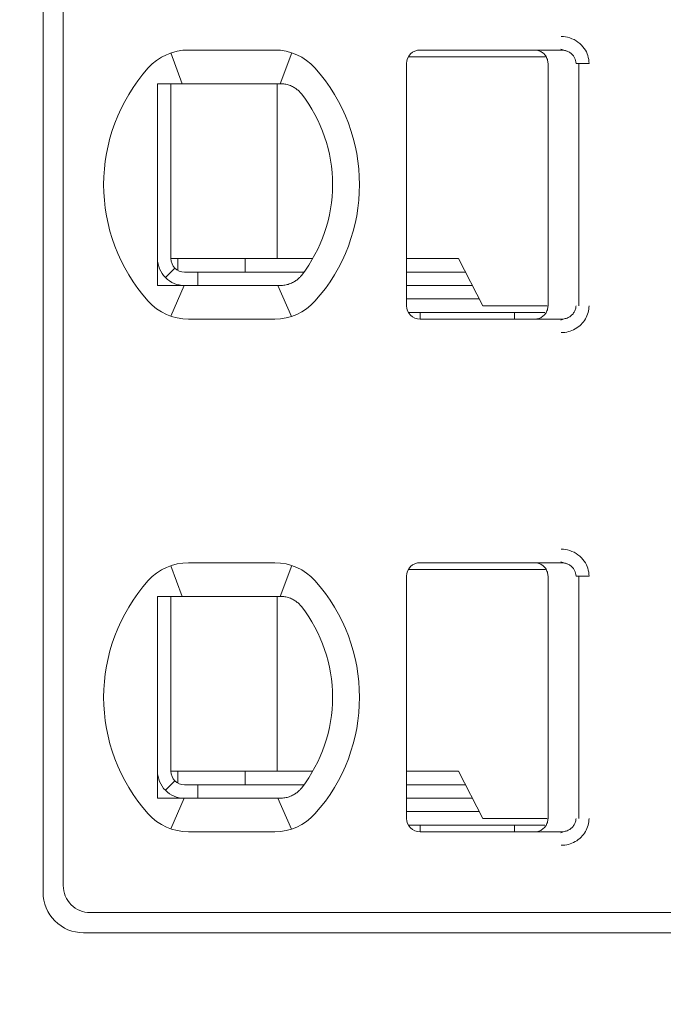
# Model space of a CAD drawing. Header units: millimetres. Extents: x -1114 to 1396, y -630 to 631.
# Tile 674 of 780: x 371.98 to 376.75, y 447.44 to 454.76. Entities that reach past the tile are written whole.
import ezdxf

# ---------------------------------------------------------------- set-up
doc = ezdxf.new("R2010")
doc.units = ezdxf.units.MM
doc.header["$MEASUREMENT"] = 0

msp = doc.modelspace()

# ---------------------------------------------------------------- linework, layer by layer
at = {"lineweight": 18}
for points, knots in [([(1038.9843, -629.7647), (1038.9843, -629.7647), (-1111.4882, -629.7647), (-1111.4882, -629.7647), (-1111.4882, -629.7647), (-1111.4882, -629.7647), (-1111.4882, 630.7883), (-1111.4882, 630.7883), (-1111.4882, 630.7883), (-1111.4882, 630.7883), (1038.9843, 630.7883), (1038.9843, 630.7883)], [0, 0, 0, 0, 0.333333, 0.333333, 0.333333, 0.333333, 0.666667, 0.666667, 0.666667, 0.666667, 1, 1, 1, 1]), ([(375.9963, 454.6334), (376.0183, 454.6335), (376.0395, 454.6303), (376.0606, 454.6235), (376.0606, 454.6235), (376.0817, 454.6167), (376.1027, 454.6065), (376.1213, 454.5928), (376.1213, 454.5928), (376.1398, 454.5792), (376.1559, 454.5623), (376.1681, 454.545), (376.1681, 454.545), (376.1803, 454.5278), (376.1886, 454.5103), (376.1944, 454.4918), (376.1944, 454.4918), (376.2001, 454.4732), (376.2032, 454.4537), (376.2034, 454.4334)], [0, 0, 0, 0, 0.2, 0.2, 0.2, 0.2, 0.4, 0.4, 0.4, 0.4, 0.6, 0.6, 0.6, 0.6, 0.8, 0.8, 0.8, 0.8, 1, 1, 1, 1]), ([(374.9489, 454.5334), (374.9224, 454.5334), (374.8969, 454.5228), (374.8782, 454.5041), (374.8782, 454.5041), (374.8594, 454.4853), (374.8489, 454.4599), (374.8489, 454.4334)], [0, 0, 0, 0, 0.5, 0.5, 0.5, 0.5, 1, 1, 1, 1]), ([(374.9489, 454.5334), (374.9224, 454.5334), (374.8969, 454.5228), (374.8782, 454.5041), (374.8782, 454.5041), (374.8594, 454.4853), (374.8489, 454.4599), (374.8489, 454.4334)], [0, 0, 0, 0, 0.5, 0.5, 0.5, 0.5, 1, 1, 1, 1]), ([(375.7989, 454.5334), (375.8094, 454.5334), (375.8199, 454.5317), (375.8299, 454.5285), (375.8299, 454.5285), (375.8398, 454.5252), (375.8493, 454.5204), (375.8578, 454.5142), (375.8578, 454.5142), (375.8662, 454.508), (375.8737, 454.5006), (375.8798, 454.4921), (375.8798, 454.4921), (375.886, 454.4836), (375.8908, 454.4741), (375.894, 454.4642), (375.894, 454.4642), (375.8972, 454.4542), (375.8989, 454.4438), (375.8989, 454.4334)], [0, 0, 0, 0, 0.2, 0.2, 0.2, 0.2, 0.4, 0.4, 0.4, 0.4, 0.6, 0.6, 0.6, 0.6, 0.8, 0.8, 0.8, 0.8, 1, 1, 1, 1]), ([(375.9963, 454.5334), (376.005, 454.5334), (376.0138, 454.5324), (376.0223, 454.5306), (376.0223, 454.5306), (376.0307, 454.5287), (376.0388, 454.526), (376.0465, 454.5225), (376.0465, 454.5225), (376.0541, 454.5189), (376.0613, 454.5146), (376.0678, 454.5096), (376.0678, 454.5096), (376.074, 454.5048), (376.0797, 454.4994), (376.0846, 454.4935), (376.0846, 454.4935), (376.0891, 454.4881), (376.093, 454.4822), (376.0963, 454.4759), (376.0963, 454.4759), (376.0995, 454.4697), (376.1021, 454.4631), (376.1038, 454.4563), (376.1038, 454.4563), (376.1058, 454.4488), (376.1068, 454.4411), (376.1068, 454.4334)], [0, 0, 0, 0, 0.142857, 0.142857, 0.142857, 0.142857, 0.285714, 0.285714, 0.285714, 0.285714, 0.428571, 0.428571, 0.428571, 0.428571, 0.571429, 0.571429, 0.571429, 0.571429, 0.714286, 0.714286, 0.714286, 0.714286, 0.857143, 0.857143, 0.857143, 0.857143, 1, 1, 1, 1]), ([(372.9989, 454.2834), (373.0056, 454.2834), (373.0124, 454.2834), (373.0192, 454.2834), (373.0192, 454.2834), (373.026, 454.2834), (373.0329, 454.2834), (373.0397, 454.2834), (373.0397, 454.2834), (373.0466, 454.2834), (373.0535, 454.2834), (373.0604, 454.2834)], [0, 0, 0, 0, 0.333333, 0.333333, 0.333333, 0.333333, 0.666667, 0.666667, 0.666667, 0.666667, 1, 1, 1, 1]), ([(372.9989, 454.2834), (372.9989, 454.2324), (372.9989, 454.18), (372.9989, 454.125), (372.9989, 454.125), (372.9989, 454.0976), (372.9989, 454.0695), (372.9989, 454.0405), (372.9989, 454.0405), (372.9989, 454.0261), (372.9989, 454.0114), (372.9989, 453.9965), (372.9989, 453.9965), (372.9989, 453.9815), (372.9989, 453.9664), (372.9989, 453.951), (372.9989, 453.951), (372.9989, 453.9202), (372.9989, 453.8887), (372.9989, 453.856), (372.9989, 453.856), (372.9989, 453.8233), (372.9989, 453.7894), (372.9989, 453.7541), (372.9989, 453.7541), (372.9989, 453.7364), (372.9989, 453.7185), (372.9989, 453.7004), (372.9989, 453.7004), (372.9989, 453.6823), (372.9989, 453.664), (372.9989, 453.6455), (372.9989, 453.6455), (372.9989, 453.627), (372.9989, 453.6082), (372.9989, 453.5893), (372.9989, 453.5893), (372.9989, 453.5703), (372.9989, 453.5511), (372.9989, 453.532), (372.9989, 453.532), (372.9989, 453.494), (372.9989, 453.4565), (372.9989, 453.4194), (372.9989, 453.4194), (372.9989, 453.4101), (372.9989, 453.4009), (372.9989, 453.3917), (372.9989, 453.3917), (372.9989, 453.3825), (372.9989, 453.3733), (372.9989, 453.3641), (372.9989, 453.3641), (372.9989, 453.3459), (372.9989, 453.3281), (372.9989, 453.3106), (372.9989, 453.3106), (372.9989, 453.2757), (372.9989, 453.242), (372.9989, 453.2094), (372.9989, 453.2094), (372.9989, 453.1931), (372.9989, 453.177), (372.9989, 453.1611), (372.9989, 453.1611), (372.9989, 453.1453), (372.9989, 453.1296), (372.9989, 453.1143), (372.9989, 453.1143), (372.9989, 453.0836), (372.9989, 453.054), (372.9989, 453.0253), (372.9989, 453.0253), (372.9989, 452.9965), (372.9989, 452.9685), (372.9989, 452.9412), (372.9989, 452.9412), (372.9989, 452.8865), (372.9989, 452.8342), (372.9989, 452.7834)], [0, 0, 0, 0, 0.05, 0.05, 0.05, 0.05, 0.1, 0.1, 0.1, 0.1, 0.15, 0.15, 0.15, 0.15, 0.2, 0.2, 0.2, 0.2, 0.25, 0.25, 0.25, 0.25, 0.3, 0.3, 0.3, 0.3, 0.35, 0.35, 0.35, 0.35, 0.4, 0.4, 0.4, 0.4, 0.45, 0.45, 0.45, 0.45, 0.5, 0.5, 0.5, 0.5, 0.55, 0.55, 0.55, 0.55, 0.6, 0.6, 0.6, 0.6, 0.65, 0.65, 0.65, 0.65, 0.7, 0.7, 0.7, 0.7, 0.75, 0.75, 0.75, 0.75, 0.8, 0.8, 0.8, 0.8, 0.85, 0.85, 0.85, 0.85, 0.9, 0.9, 0.9, 0.9, 0.95, 0.95, 0.95, 0.95, 1, 1, 1, 1]), ([(373.2281, 454.2834), (373.2229, 454.2834), (373.2177, 454.2834), (373.2124, 454.2834), (373.2124, 454.2834), (373.2072, 454.2834), (373.2019, 454.2834), (373.1965, 454.2834), (373.1965, 454.2834), (373.1911, 454.2834), (373.1856, 454.2834), (373.1799, 454.2834), (373.1799, 454.2834), (373.1742, 454.2834), (373.1684, 454.2834), (373.1625, 454.2834), (373.1625, 454.2834), (373.1565, 454.2834), (373.1504, 454.2834), (373.1441, 454.2834), (373.1441, 454.2834), (373.1378, 454.2834), (373.1314, 454.2834), (373.1248, 454.2834), (373.1248, 454.2834), (373.1182, 454.2834), (373.1115, 454.2834), (373.1045, 454.2834), (373.1045, 454.2834), (373.0976, 454.2834), (373.0904, 454.2834), (373.0831, 454.2834), (373.0831, 454.2834), (373.0757, 454.2834), (373.0681, 454.2834), (373.0604, 454.2834)], [0, 0, 0, 0, 0.111111, 0.111111, 0.111111, 0.111111, 0.222222, 0.222222, 0.222222, 0.222222, 0.333333, 0.333333, 0.333333, 0.333333, 0.444444, 0.444444, 0.444444, 0.444444, 0.555556, 0.555556, 0.555556, 0.555556, 0.666667, 0.666667, 0.666667, 0.666667, 0.777778, 0.777778, 0.777778, 0.777778, 0.888889, 0.888889, 0.888889, 0.888889, 1, 1, 1, 1]), ([(373.9113, 454.2834), (373.9066, 454.2834), (373.9019, 454.2834), (373.8972, 454.2834), (373.8972, 454.2834), (373.8926, 454.2834), (373.8879, 454.2834), (373.8833, 454.2834), (373.8833, 454.2834), (373.8787, 454.2834), (373.8742, 454.2834), (373.8697, 454.2834)], [0, 0, 0, 0, 0.333333, 0.333333, 0.333333, 0.333333, 0.666667, 0.666667, 0.666667, 0.666667, 1, 1, 1, 1]), ([(374.0089, 454.2579), (373.9986, 454.2637), (373.988, 454.2684), (373.9772, 454.2722), (373.9772, 454.2722), (373.9663, 454.276), (373.9554, 454.2788), (373.9443, 454.2806), (373.9443, 454.2806), (373.9333, 454.2825), (373.9222, 454.2834), (373.9113, 454.2834)], [0, 0, 0, 0, 0.333333, 0.333333, 0.333333, 0.333333, 0.666667, 0.666667, 0.666667, 0.666667, 1, 1, 1, 1]), ([(374.0696, 454.2056), (374.0643, 454.2124), (374.0585, 454.219), (374.0522, 454.2253), (374.0522, 454.2253), (374.0459, 454.2315), (374.0391, 454.2375), (374.0319, 454.2429), (374.0319, 454.2429), (374.0246, 454.2484), (374.017, 454.2534), (374.0089, 454.2579)], [0, 0, 0, 0, 0.333333, 0.333333, 0.333333, 0.333333, 0.666667, 0.666667, 0.666667, 0.666667, 1, 1, 1, 1]), ([(372.9989, 452.9834), (372.9989, 452.9303), (373.0199, 452.8795), (373.0575, 452.842), (373.0575, 452.842), (373.095, 452.8044), (373.1458, 452.7834), (373.1989, 452.7834)], [0, 0, 0, 0, 0.5, 0.5, 0.5, 0.5, 1, 1, 1, 1]), ([(373.0989, 452.9834), (373.0989, 452.9569), (373.1094, 452.9314), (373.1282, 452.9127), (373.1282, 452.9127), (373.1469, 452.8939), (373.1724, 452.8834), (373.1989, 452.8834)], [0, 0, 0, 0, 0.5, 0.5, 0.5, 0.5, 1, 1, 1, 1]), ([(374.0089, 452.8088), (374.0172, 452.8135), (374.0251, 452.8187), (374.0324, 452.8242), (374.0324, 452.8242), (374.0397, 452.8298), (374.0464, 452.8357), (374.0526, 452.8419), (374.0526, 452.8419), (374.0588, 452.8481), (374.0645, 452.8545), (374.0696, 452.8612)], [0, 0, 0, 0, 0.333333, 0.333333, 0.333333, 0.333333, 0.666667, 0.666667, 0.666667, 0.666667, 1, 1, 1, 1]), ([(374.0089, 452.8088), (373.9988, 452.8032), (373.9883, 452.7985), (373.9776, 452.7947), (373.9776, 452.7947), (373.9669, 452.7909), (373.9559, 452.7881), (373.9448, 452.7862), (373.9448, 452.7862), (373.9337, 452.7843), (373.9225, 452.7834), (373.9113, 452.7834)], [0, 0, 0, 0, 0.333333, 0.333333, 0.333333, 0.333333, 0.666667, 0.666667, 0.666667, 0.666667, 1, 1, 1, 1]), ([(372.9989, 452.7834), (373.0058, 452.7834), (373.0126, 452.7834), (373.0195, 452.7834), (373.0195, 452.7834), (373.0263, 452.7834), (373.0331, 452.7834), (373.04, 452.7834), (373.04, 452.7834), (373.0468, 452.7834), (373.0536, 452.7834), (373.0604, 452.7834)], [0, 0, 0, 0, 0.333333, 0.333333, 0.333333, 0.333333, 0.666667, 0.666667, 0.666667, 0.666667, 1, 1, 1, 1]), ([(373.0604, 452.7834), (373.0681, 452.7834), (373.0757, 452.7834), (373.0831, 452.7834), (373.0831, 452.7834), (373.0904, 452.7834), (373.0976, 452.7834), (373.1045, 452.7834), (373.1045, 452.7834), (373.1115, 452.7834), (373.1182, 452.7834), (373.1248, 452.7834), (373.1248, 452.7834), (373.1314, 452.7834), (373.1378, 452.7834), (373.1441, 452.7834), (373.1441, 452.7834), (373.1504, 452.7834), (373.1565, 452.7834), (373.1625, 452.7834), (373.1625, 452.7834), (373.1684, 452.7834), (373.1742, 452.7834), (373.1799, 452.7834), (373.1799, 452.7834), (373.1855, 452.7834), (373.1911, 452.7834), (373.1965, 452.7834), (373.1965, 452.7834), (373.2019, 452.7834), (373.2072, 452.7834), (373.2124, 452.7834), (373.2124, 452.7834), (373.2177, 452.7834), (373.2229, 452.7834), (373.2281, 452.7834)], [0, 0, 0, 0, 0.111111, 0.111111, 0.111111, 0.111111, 0.222222, 0.222222, 0.222222, 0.222222, 0.333333, 0.333333, 0.333333, 0.333333, 0.444444, 0.444444, 0.444444, 0.444444, 0.555556, 0.555556, 0.555556, 0.555556, 0.666667, 0.666667, 0.666667, 0.666667, 0.777778, 0.777778, 0.777778, 0.777778, 0.888889, 0.888889, 0.888889, 0.888889, 1, 1, 1, 1]), ([(373.8697, 452.7834), (373.8742, 452.7834), (373.8787, 452.7834), (373.8833, 452.7834), (373.8833, 452.7834), (373.8879, 452.7834), (373.8926, 452.7834), (373.8973, 452.7834), (373.8973, 452.7834), (373.9019, 452.7834), (373.9066, 452.7834), (373.9113, 452.7834)], [0, 0, 0, 0, 0.333333, 0.333333, 0.333333, 0.333333, 0.666667, 0.666667, 0.666667, 0.666667, 1, 1, 1, 1]), ([(374.8489, 452.6334), (374.8489, 452.6069), (374.8594, 452.5814), (374.8782, 452.5627), (374.8782, 452.5627), (374.8969, 452.5439), (374.9224, 452.5334), (374.9489, 452.5334)], [0, 0, 0, 0, 0.5, 0.5, 0.5, 0.5, 1, 1, 1, 1]), ([(374.8489, 452.6334), (374.8489, 452.6069), (374.8594, 452.5814), (374.8782, 452.5627), (374.8782, 452.5627), (374.8969, 452.5439), (374.9224, 452.5334), (374.9489, 452.5334)], [0, 0, 0, 0, 0.5, 0.5, 0.5, 0.5, 1, 1, 1, 1]), ([(375.8989, 452.6334), (375.8989, 452.6229), (375.8972, 452.6125), (375.894, 452.6026), (375.894, 452.6026), (375.8908, 452.5926), (375.886, 452.5832), (375.8798, 452.5747), (375.8798, 452.5747), (375.8737, 452.5662), (375.8663, 452.5588), (375.8578, 452.5526), (375.8578, 452.5526), (375.8494, 452.5465), (375.84, 452.5416), (375.83, 452.5383), (375.83, 452.5383), (375.82, 452.5351), (375.8095, 452.5334), (375.7989, 452.5334)], [0, 0, 0, 0, 0.2, 0.2, 0.2, 0.2, 0.4, 0.4, 0.4, 0.4, 0.6, 0.6, 0.6, 0.6, 0.8, 0.8, 0.8, 0.8, 1, 1, 1, 1]), ([(376.1068, 452.6334), (376.1068, 452.6249), (376.1056, 452.6164), (376.1032, 452.6082), (376.1032, 452.6082), (376.1009, 452.6), (376.0974, 452.5922), (376.0929, 452.5849), (376.0929, 452.5849), (376.0883, 452.5774), (376.0827, 452.5705), (376.0763, 452.5644), (376.0763, 452.5644), (376.0697, 452.5581), (376.0622, 452.5527), (376.0541, 452.5482), (376.0541, 452.5482), (376.0456, 452.5434), (376.0364, 452.5397), (376.0268, 452.5373), (376.0268, 452.5373), (376.0169, 452.5347), (376.0066, 452.5334), (375.9963, 452.5334)], [0, 0, 0, 0, 0.166667, 0.166667, 0.166667, 0.166667, 0.333333, 0.333333, 0.333333, 0.333333, 0.5, 0.5, 0.5, 0.5, 0.666667, 0.666667, 0.666667, 0.666667, 0.833333, 0.833333, 0.833333, 0.833333, 1, 1, 1, 1]), ([(376.2034, 452.6334), (376.2034, 452.616), (376.2011, 452.5992), (376.1966, 452.5827), (376.1966, 452.5827), (376.1921, 452.5661), (376.1852, 452.5498), (376.1764, 452.5347), (376.1764, 452.5347), (376.1676, 452.5196), (376.1568, 452.5057), (376.144, 452.4932), (376.144, 452.4932), (376.1311, 452.4806), (376.1162, 452.4695), (376.1005, 452.4606), (376.1005, 452.4606), (376.0848, 452.4517), (376.0683, 452.445), (376.051, 452.4405), (376.051, 452.4405), (376.0336, 452.4359), (376.0154, 452.4336), (375.9963, 452.4334)], [0, 0, 0, 0, 0.166667, 0.166667, 0.166667, 0.166667, 0.333333, 0.333333, 0.333333, 0.333333, 0.5, 0.5, 0.5, 0.5, 0.666667, 0.666667, 0.666667, 0.666667, 0.833333, 0.833333, 0.833333, 0.833333, 1, 1, 1, 1]), ([(375.9963, 450.8234), (376.0183, 450.8235), (376.0395, 450.8203), (376.0606, 450.8135), (376.0606, 450.8135), (376.0817, 450.8067), (376.1027, 450.7965), (376.1213, 450.7828), (376.1213, 450.7828), (376.1398, 450.7692), (376.1559, 450.7523), (376.1681, 450.735), (376.1681, 450.735), (376.1803, 450.7178), (376.1886, 450.7003), (376.1944, 450.6818), (376.1944, 450.6818), (376.2001, 450.6632), (376.2032, 450.6437), (376.2034, 450.6234)], [0, 0, 0, 0, 0.2, 0.2, 0.2, 0.2, 0.4, 0.4, 0.4, 0.4, 0.6, 0.6, 0.6, 0.6, 0.8, 0.8, 0.8, 0.8, 1, 1, 1, 1]), ([(374.9489, 450.7234), (374.9224, 450.7234), (374.8969, 450.7128), (374.8782, 450.6941), (374.8782, 450.6941), (374.8594, 450.6753), (374.8489, 450.6499), (374.8489, 450.6234)], [0, 0, 0, 0, 0.5, 0.5, 0.5, 0.5, 1, 1, 1, 1]), ([(374.9489, 450.7234), (374.9224, 450.7234), (374.8969, 450.7128), (374.8782, 450.6941), (374.8782, 450.6941), (374.8594, 450.6753), (374.8489, 450.6499), (374.8489, 450.6234)], [0, 0, 0, 0, 0.5, 0.5, 0.5, 0.5, 1, 1, 1, 1]), ([(375.7989, 450.7234), (375.8094, 450.7234), (375.8199, 450.7217), (375.8299, 450.7185), (375.8299, 450.7185), (375.8398, 450.7152), (375.8493, 450.7104), (375.8578, 450.7042), (375.8578, 450.7042), (375.8662, 450.698), (375.8737, 450.6906), (375.8798, 450.6821), (375.8798, 450.6821), (375.886, 450.6736), (375.8908, 450.6641), (375.894, 450.6542), (375.894, 450.6542), (375.8972, 450.6442), (375.8989, 450.6338), (375.8989, 450.6234)], [0, 0, 0, 0, 0.2, 0.2, 0.2, 0.2, 0.4, 0.4, 0.4, 0.4, 0.6, 0.6, 0.6, 0.6, 0.8, 0.8, 0.8, 0.8, 1, 1, 1, 1]), ([(375.9963, 450.7234), (376.005, 450.7234), (376.0138, 450.7224), (376.0223, 450.7206), (376.0223, 450.7206), (376.0307, 450.7187), (376.0388, 450.716), (376.0465, 450.7125), (376.0465, 450.7125), (376.0541, 450.7089), (376.0613, 450.7046), (376.0678, 450.6996), (376.0678, 450.6996), (376.074, 450.6948), (376.0797, 450.6894), (376.0846, 450.6835), (376.0846, 450.6835), (376.0891, 450.6781), (376.093, 450.6722), (376.0963, 450.6659), (376.0963, 450.6659), (376.0995, 450.6597), (376.1021, 450.6531), (376.1038, 450.6463), (376.1038, 450.6463), (376.1058, 450.6388), (376.1068, 450.6311), (376.1068, 450.6234)], [0, 0, 0, 0, 0.142857, 0.142857, 0.142857, 0.142857, 0.285714, 0.285714, 0.285714, 0.285714, 0.428571, 0.428571, 0.428571, 0.428571, 0.571429, 0.571429, 0.571429, 0.571429, 0.714286, 0.714286, 0.714286, 0.714286, 0.857143, 0.857143, 0.857143, 0.857143, 1, 1, 1, 1]), ([(372.9989, 450.4734), (373.0056, 450.4734), (373.0124, 450.4734), (373.0192, 450.4734), (373.0192, 450.4734), (373.026, 450.4734), (373.0329, 450.4734), (373.0397, 450.4734), (373.0397, 450.4734), (373.0466, 450.4734), (373.0535, 450.4734), (373.0604, 450.4734)], [0, 0, 0, 0, 0.333333, 0.333333, 0.333333, 0.333333, 0.666667, 0.666667, 0.666667, 0.666667, 1, 1, 1, 1]), ([(372.9989, 450.4734), (372.9989, 450.4224), (372.9989, 450.37), (372.9989, 450.315), (372.9989, 450.315), (372.9989, 450.2876), (372.9989, 450.2595), (372.9989, 450.2305), (372.9989, 450.2305), (372.9989, 450.2161), (372.9989, 450.2014), (372.9989, 450.1865), (372.9989, 450.1865), (372.9989, 450.1715), (372.9989, 450.1564), (372.9989, 450.141), (372.9989, 450.141), (372.9989, 450.1102), (372.9989, 450.0787), (372.9989, 450.046), (372.9989, 450.046), (372.9989, 450.0133), (372.9989, 449.9794), (372.9989, 449.9441), (372.9989, 449.9441), (372.9989, 449.9264), (372.9989, 449.9085), (372.9989, 449.8904), (372.9989, 449.8904), (372.9989, 449.8723), (372.9989, 449.854), (372.9989, 449.8355), (372.9989, 449.8355), (372.9989, 449.817), (372.9989, 449.7982), (372.9989, 449.7793), (372.9989, 449.7793), (372.9989, 449.7603), (372.9989, 449.7411), (372.9989, 449.722), (372.9989, 449.722), (372.9989, 449.684), (372.9989, 449.6465), (372.9989, 449.6094), (372.9989, 449.6094), (372.9989, 449.6001), (372.9989, 449.5909), (372.9989, 449.5817), (372.9989, 449.5817), (372.9989, 449.5725), (372.9989, 449.5633), (372.9989, 449.5541), (372.9989, 449.5541), (372.9989, 449.5359), (372.9989, 449.5181), (372.9989, 449.5006), (372.9989, 449.5006), (372.9989, 449.4657), (372.9989, 449.432), (372.9989, 449.3994), (372.9989, 449.3994), (372.9989, 449.3831), (372.9989, 449.367), (372.9989, 449.3511), (372.9989, 449.3511), (372.9989, 449.3353), (372.9989, 449.3196), (372.9989, 449.3043), (372.9989, 449.3043), (372.9989, 449.2736), (372.9989, 449.244), (372.9989, 449.2153), (372.9989, 449.2153), (372.9989, 449.1865), (372.9989, 449.1585), (372.9989, 449.1312), (372.9989, 449.1312), (372.9989, 449.0765), (372.9989, 449.0242), (372.9989, 448.9734)], [0, 0, 0, 0, 0.05, 0.05, 0.05, 0.05, 0.1, 0.1, 0.1, 0.1, 0.15, 0.15, 0.15, 0.15, 0.2, 0.2, 0.2, 0.2, 0.25, 0.25, 0.25, 0.25, 0.3, 0.3, 0.3, 0.3, 0.35, 0.35, 0.35, 0.35, 0.4, 0.4, 0.4, 0.4, 0.45, 0.45, 0.45, 0.45, 0.5, 0.5, 0.5, 0.5, 0.55, 0.55, 0.55, 0.55, 0.6, 0.6, 0.6, 0.6, 0.65, 0.65, 0.65, 0.65, 0.7, 0.7, 0.7, 0.7, 0.75, 0.75, 0.75, 0.75, 0.8, 0.8, 0.8, 0.8, 0.85, 0.85, 0.85, 0.85, 0.9, 0.9, 0.9, 0.9, 0.95, 0.95, 0.95, 0.95, 1, 1, 1, 1]), ([(373.2281, 450.4734), (373.2229, 450.4734), (373.2177, 450.4734), (373.2124, 450.4734), (373.2124, 450.4734), (373.2072, 450.4734), (373.2019, 450.4734), (373.1965, 450.4734), (373.1965, 450.4734), (373.1911, 450.4734), (373.1856, 450.4734), (373.1799, 450.4734), (373.1799, 450.4734), (373.1742, 450.4734), (373.1684, 450.4734), (373.1625, 450.4734), (373.1625, 450.4734), (373.1565, 450.4734), (373.1504, 450.4734), (373.1441, 450.4734), (373.1441, 450.4734), (373.1378, 450.4734), (373.1314, 450.4734), (373.1248, 450.4734), (373.1248, 450.4734), (373.1182, 450.4734), (373.1115, 450.4734), (373.1045, 450.4734), (373.1045, 450.4734), (373.0976, 450.4734), (373.0904, 450.4734), (373.0831, 450.4734), (373.0831, 450.4734), (373.0757, 450.4734), (373.0681, 450.4734), (373.0604, 450.4734)], [0, 0, 0, 0, 0.111111, 0.111111, 0.111111, 0.111111, 0.222222, 0.222222, 0.222222, 0.222222, 0.333333, 0.333333, 0.333333, 0.333333, 0.444444, 0.444444, 0.444444, 0.444444, 0.555556, 0.555556, 0.555556, 0.555556, 0.666667, 0.666667, 0.666667, 0.666667, 0.777778, 0.777778, 0.777778, 0.777778, 0.888889, 0.888889, 0.888889, 0.888889, 1, 1, 1, 1]), ([(373.9113, 450.4734), (373.9066, 450.4734), (373.9019, 450.4734), (373.8972, 450.4734), (373.8972, 450.4734), (373.8926, 450.4734), (373.8879, 450.4734), (373.8833, 450.4734), (373.8833, 450.4734), (373.8787, 450.4734), (373.8742, 450.4734), (373.8697, 450.4734)], [0, 0, 0, 0, 0.333333, 0.333333, 0.333333, 0.333333, 0.666667, 0.666667, 0.666667, 0.666667, 1, 1, 1, 1]), ([(374.0089, 450.4479), (373.9986, 450.4537), (373.988, 450.4584), (373.9772, 450.4622), (373.9772, 450.4622), (373.9663, 450.466), (373.9554, 450.4688), (373.9443, 450.4706), (373.9443, 450.4706), (373.9333, 450.4725), (373.9222, 450.4734), (373.9113, 450.4734)], [0, 0, 0, 0, 0.333333, 0.333333, 0.333333, 0.333333, 0.666667, 0.666667, 0.666667, 0.666667, 1, 1, 1, 1]), ([(374.0696, 450.3956), (374.0643, 450.4024), (374.0585, 450.409), (374.0522, 450.4153), (374.0522, 450.4153), (374.0459, 450.4215), (374.0391, 450.4275), (374.0319, 450.4329), (374.0319, 450.4329), (374.0246, 450.4384), (374.017, 450.4434), (374.0089, 450.4479)], [0, 0, 0, 0, 0.333333, 0.333333, 0.333333, 0.333333, 0.666667, 0.666667, 0.666667, 0.666667, 1, 1, 1, 1]), ([(372.9989, 449.1734), (372.9989, 449.1203), (373.0199, 449.0695), (373.0575, 449.032), (373.0575, 449.032), (373.095, 448.9944), (373.1458, 448.9734), (373.1989, 448.9734)], [0, 0, 0, 0, 0.5, 0.5, 0.5, 0.5, 1, 1, 1, 1]), ([(373.0989, 449.1734), (373.0989, 449.1469), (373.1094, 449.1214), (373.1282, 449.1027), (373.1282, 449.1027), (373.1469, 449.0839), (373.1724, 449.0734), (373.1989, 449.0734)], [0, 0, 0, 0, 0.5, 0.5, 0.5, 0.5, 1, 1, 1, 1]), ([(374.0089, 448.9988), (373.9988, 448.9932), (373.9883, 448.9885), (373.9776, 448.9847), (373.9776, 448.9847), (373.9669, 448.9809), (373.9559, 448.9781), (373.9448, 448.9762), (373.9448, 448.9762), (373.9337, 448.9743), (373.9225, 448.9734), (373.9113, 448.9734)], [0, 0, 0, 0, 0.333333, 0.333333, 0.333333, 0.333333, 0.666667, 0.666667, 0.666667, 0.666667, 1, 1, 1, 1]), ([(374.0089, 448.9988), (374.0172, 449.0035), (374.0251, 449.0087), (374.0324, 449.0142), (374.0324, 449.0142), (374.0397, 449.0198), (374.0464, 449.0257), (374.0526, 449.0319), (374.0526, 449.0319), (374.0588, 449.0381), (374.0645, 449.0445), (374.0696, 449.0512)], [0, 0, 0, 0, 0.333333, 0.333333, 0.333333, 0.333333, 0.666667, 0.666667, 0.666667, 0.666667, 1, 1, 1, 1]), ([(372.9989, 448.9734), (373.0058, 448.9734), (373.0126, 448.9734), (373.0195, 448.9734), (373.0195, 448.9734), (373.0263, 448.9734), (373.0331, 448.9734), (373.04, 448.9734), (373.04, 448.9734), (373.0468, 448.9734), (373.0536, 448.9734), (373.0604, 448.9734)], [0, 0, 0, 0, 0.333333, 0.333333, 0.333333, 0.333333, 0.666667, 0.666667, 0.666667, 0.666667, 1, 1, 1, 1]), ([(373.0604, 448.9734), (373.0681, 448.9734), (373.0757, 448.9734), (373.0831, 448.9734), (373.0831, 448.9734), (373.0904, 448.9734), (373.0976, 448.9734), (373.1045, 448.9734), (373.1045, 448.9734), (373.1115, 448.9734), (373.1182, 448.9734), (373.1248, 448.9734), (373.1248, 448.9734), (373.1314, 448.9734), (373.1378, 448.9734), (373.1441, 448.9734), (373.1441, 448.9734), (373.1504, 448.9734), (373.1565, 448.9734), (373.1625, 448.9734), (373.1625, 448.9734), (373.1684, 448.9734), (373.1742, 448.9734), (373.1799, 448.9734), (373.1799, 448.9734), (373.1855, 448.9734), (373.1911, 448.9734), (373.1965, 448.9734), (373.1965, 448.9734), (373.2019, 448.9734), (373.2072, 448.9734), (373.2124, 448.9734), (373.2124, 448.9734), (373.2177, 448.9734), (373.2229, 448.9734), (373.2281, 448.9734)], [0, 0, 0, 0, 0.111111, 0.111111, 0.111111, 0.111111, 0.222222, 0.222222, 0.222222, 0.222222, 0.333333, 0.333333, 0.333333, 0.333333, 0.444444, 0.444444, 0.444444, 0.444444, 0.555556, 0.555556, 0.555556, 0.555556, 0.666667, 0.666667, 0.666667, 0.666667, 0.777778, 0.777778, 0.777778, 0.777778, 0.888889, 0.888889, 0.888889, 0.888889, 1, 1, 1, 1]), ([(373.8697, 448.9734), (373.8742, 448.9734), (373.8787, 448.9734), (373.8833, 448.9734), (373.8833, 448.9734), (373.8879, 448.9734), (373.8926, 448.9734), (373.8973, 448.9734), (373.8973, 448.9734), (373.9019, 448.9734), (373.9066, 448.9734), (373.9113, 448.9734)], [0, 0, 0, 0, 0.333333, 0.333333, 0.333333, 0.333333, 0.666667, 0.666667, 0.666667, 0.666667, 1, 1, 1, 1]), ([(374.8489, 448.8234), (374.8489, 448.7969), (374.8594, 448.7714), (374.8782, 448.7527), (374.8782, 448.7527), (374.8969, 448.7339), (374.9224, 448.7234), (374.9489, 448.7234)], [0, 0, 0, 0, 0.5, 0.5, 0.5, 0.5, 1, 1, 1, 1]), ([(374.8489, 448.8234), (374.8489, 448.7969), (374.8594, 448.7714), (374.8782, 448.7527), (374.8782, 448.7527), (374.8969, 448.7339), (374.9224, 448.7234), (374.9489, 448.7234)], [0, 0, 0, 0, 0.5, 0.5, 0.5, 0.5, 1, 1, 1, 1]), ([(375.8989, 448.8234), (375.8989, 448.8129), (375.8972, 448.8025), (375.894, 448.7926), (375.894, 448.7926), (375.8908, 448.7826), (375.886, 448.7732), (375.8798, 448.7647), (375.8798, 448.7647), (375.8737, 448.7562), (375.8663, 448.7488), (375.8578, 448.7426), (375.8578, 448.7426), (375.8494, 448.7365), (375.84, 448.7316), (375.83, 448.7283), (375.83, 448.7283), (375.82, 448.7251), (375.8095, 448.7234), (375.7989, 448.7234)], [0, 0, 0, 0, 0.2, 0.2, 0.2, 0.2, 0.4, 0.4, 0.4, 0.4, 0.6, 0.6, 0.6, 0.6, 0.8, 0.8, 0.8, 0.8, 1, 1, 1, 1]), ([(376.1068, 448.8234), (376.1068, 448.8149), (376.1056, 448.8064), (376.1032, 448.7982), (376.1032, 448.7982), (376.1009, 448.79), (376.0974, 448.7822), (376.0929, 448.7749), (376.0929, 448.7749), (376.0883, 448.7674), (376.0827, 448.7605), (376.0763, 448.7544), (376.0763, 448.7544), (376.0697, 448.7481), (376.0622, 448.7427), (376.0541, 448.7382), (376.0541, 448.7382), (376.0456, 448.7334), (376.0364, 448.7297), (376.0268, 448.7273), (376.0268, 448.7273), (376.0169, 448.7247), (376.0066, 448.7234), (375.9963, 448.7234)], [0, 0, 0, 0, 0.166667, 0.166667, 0.166667, 0.166667, 0.333333, 0.333333, 0.333333, 0.333333, 0.5, 0.5, 0.5, 0.5, 0.666667, 0.666667, 0.666667, 0.666667, 0.833333, 0.833333, 0.833333, 0.833333, 1, 1, 1, 1]), ([(376.2034, 448.8234), (376.2034, 448.806), (376.2011, 448.7892), (376.1966, 448.7727), (376.1966, 448.7727), (376.1921, 448.7561), (376.1852, 448.7398), (376.1764, 448.7247), (376.1764, 448.7247), (376.1676, 448.7096), (376.1568, 448.6957), (376.144, 448.6832), (376.144, 448.6832), (376.1311, 448.6706), (376.1162, 448.6595), (376.1005, 448.6506), (376.1005, 448.6506), (376.0848, 448.6417), (376.0683, 448.635), (376.051, 448.6305), (376.051, 448.6305), (376.0336, 448.6259), (376.0154, 448.6236), (375.9963, 448.6234)], [0, 0, 0, 0, 0.166667, 0.166667, 0.166667, 0.166667, 0.333333, 0.333333, 0.333333, 0.333333, 0.5, 0.5, 0.5, 0.5, 0.666667, 0.666667, 0.666667, 0.666667, 0.833333, 0.833333, 0.833333, 0.833333, 1, 1, 1, 1]), ([(372.2989, 448.3234), (372.2989, 448.2703), (372.3199, 448.2195), (372.3575, 448.182), (372.3575, 448.182), (372.395, 448.1444), (372.4458, 448.1234), (372.4989, 448.1234)], [0, 0, 0, 0, 0.5, 0.5, 0.5, 0.5, 1, 1, 1, 1]), ([(372.1489, 448.2734), (372.1489, 448.1938), (372.1805, 448.1175), (372.2367, 448.0612), (372.2367, 448.0612), (372.293, 448.005), (372.3693, 447.9734), (372.4489, 447.9734)], [0, 0, 0, 0, 0.5, 0.5, 0.5, 0.5, 1, 1, 1, 1])]:
    msp.add_open_spline(points, degree=3, knots=knots, dxfattribs=at)
for points in [[(372.1489, 448.2734), (372.1489, 448.2734), (372.1489, 458.7934), (372.1489, 458.7934)], [(372.2989, 458.7434), (372.2989, 458.7434), (372.2989, 448.3234), (372.2989, 448.3234)], [(373.2281, 454.5334), (373.1142, 454.5334), (373.0058, 454.4849), (372.9299, 454.4)], [(373.2281, 454.5334), (373.1142, 454.5334), (373.0058, 454.4849), (372.9299, 454.4)], [(373.0973, 454.5114), (373.0973, 454.5114), (373.1818, 454.2834), (373.1818, 454.2834)], [(373.2281, 454.5334), (373.2281, 454.5334), (373.8697, 454.5334), (373.8697, 454.5334)], [(373.2281, 454.5334), (373.2281, 454.5334), (373.8697, 454.5334), (373.8697, 454.5334)], [(374.1678, 454.4), (374.092, 454.4849), (373.9835, 454.5334), (373.8697, 454.5334)], [(374.1678, 454.4), (374.092, 454.4849), (373.9835, 454.5334), (373.8697, 454.5334)], [(373.9961, 454.5129), (373.9961, 454.5129), (373.9106, 454.2834), (373.9106, 454.2834)], [(375.5298, 454.4834), (375.5298, 454.4834), (374.8623, 454.4834), (374.8623, 454.4834)], [(374.9489, 454.5334), (374.9489, 454.5334), (375.9963, 454.5334), (375.9963, 454.5334)], [(374.9489, 454.5334), (374.9489, 454.5334), (375.9963, 454.5334), (375.9963, 454.5334)], [(375.879, 454.4834), (375.879, 454.4834), (375.5298, 454.4834), (375.5298, 454.4834)], [(375.9952, 454.5403), (375.9952, 454.5403), (376.0389, 454.5256), (376.0389, 454.5256)], [(372.9299, 454.4), (372.4885, 453.9066), (372.4885, 453.1602), (372.9299, 452.6667)], [(372.9299, 454.4), (372.4885, 453.9066), (372.4885, 453.1602), (372.9299, 452.6667)], [(374.1678, 452.6667), (374.6092, 453.1602), (374.6092, 453.9066), (374.1678, 454.4)], [(374.1678, 452.6667), (374.6092, 453.1602), (374.6092, 453.9066), (374.1678, 454.4)], [(374.8489, 452.6334), (374.8489, 452.6334), (374.8489, 454.4334), (374.8489, 454.4334)], [(374.8489, 452.6334), (374.8489, 452.6334), (374.8489, 454.4334), (374.8489, 454.4334)], [(375.8989, 452.6334), (375.8989, 452.6334), (375.8989, 454.4334), (375.8989, 454.4334)], [(376.1068, 454.4334), (376.1068, 454.4334), (376.2034, 454.4334), (376.2034, 454.4334)], [(376.1266, 452.6334), (376.1266, 452.6334), (376.1266, 454.4334), (376.1266, 454.4334)], [(373.0989, 454.2834), (373.0989, 454.2834), (373.0989, 452.9834), (373.0989, 452.9834)], [(373.8697, 454.2834), (373.8697, 454.2834), (373.2281, 454.2834), (373.2281, 454.2834)], [(373.888, 454.2834), (373.888, 454.2834), (373.888, 452.9834), (373.888, 452.9834)], [(374.2989, 453.5334), (374.2989, 453.7766), (374.2182, 454.013), (374.0696, 454.2056)], [(374.0696, 452.8612), (374.2182, 453.0537), (374.2989, 453.2901), (374.2989, 453.5334)], [(373.0989, 452.9834), (373.0989, 452.9834), (373.8584, 452.9834), (373.8584, 452.9834)], [(373.1489, 452.8968), (373.1489, 452.8968), (373.1489, 452.9834), (373.1489, 452.9834)], [(373.6489, 452.8834), (373.6489, 452.8834), (373.6489, 452.9834), (373.6489, 452.9834)], [(373.8584, 452.9834), (373.8584, 452.9834), (373.9092, 452.9834), (373.9092, 452.9834)], [(374.1515, 452.9834), (374.1515, 452.9834), (373.9092, 452.9834), (373.9092, 452.9834)], [(375.2332, 452.9834), (375.2332, 452.9834), (374.8489, 452.9834), (374.8489, 452.9834)], [(375.4137, 452.6334), (375.4137, 452.6334), (375.2332, 452.9834), (375.2332, 452.9834)], [(373.1282, 452.9127), (373.1282, 452.9127), (373.0575, 452.842), (373.0575, 452.842)], [(373.2989, 452.8834), (373.2989, 452.8834), (373.1989, 452.8834), (373.1989, 452.8834)], [(373.2989, 452.8834), (373.2989, 452.8834), (374.0863, 452.8834), (374.0863, 452.8834)], [(373.2989, 452.8834), (373.2989, 452.8834), (373.2989, 452.7834), (373.2989, 452.7834)], [(374.8489, 452.8834), (374.8489, 452.8834), (375.2848, 452.8834), (375.2848, 452.8834)], [(373.0983, 452.555), (373.0983, 452.555), (373.1957, 452.7834), (373.1957, 452.7834)], [(373.2281, 452.7834), (373.2281, 452.7834), (373.8697, 452.7834), (373.8697, 452.7834)], [(373.9939, 452.5532), (373.9939, 452.5532), (373.8928, 452.7834), (373.8928, 452.7834)], [(375.3364, 452.7834), (375.3364, 452.7834), (374.8489, 452.7834), (374.8489, 452.7834)], [(372.9299, 452.6667), (373.0058, 452.5819), (373.1142, 452.5334), (373.2281, 452.5334)], [(372.9299, 452.6667), (373.0058, 452.5819), (373.1142, 452.5334), (373.2281, 452.5334)], [(373.8697, 452.5334), (373.9835, 452.5334), (374.092, 452.5819), (374.1678, 452.6667)], [(373.8697, 452.5334), (373.9835, 452.5334), (374.092, 452.5819), (374.1678, 452.6667)], [(375.3879, 452.6834), (375.3879, 452.6834), (374.8489, 452.6834), (374.8489, 452.6834)], [(375.8754, 452.5834), (375.8754, 452.5834), (374.8623, 452.5834), (374.8623, 452.5834)], [(374.9489, 452.5334), (374.9489, 452.5334), (374.9489, 452.5834), (374.9489, 452.5834)], [(375.4137, 452.6334), (375.4137, 452.6334), (375.5298, 452.6334), (375.5298, 452.6334)], [(375.5298, 452.6334), (375.5298, 452.6334), (375.8923, 452.6334), (375.8923, 452.6334)], [(375.6489, 452.5834), (375.6489, 452.5834), (375.6489, 452.5334), (375.6489, 452.5334)], [(373.2281, 452.5334), (373.2281, 452.5334), (373.8697, 452.5334), (373.8697, 452.5334)], [(373.8697, 452.5334), (373.8697, 452.5334), (373.2281, 452.5334), (373.2281, 452.5334)], [(374.9489, 452.5334), (374.9489, 452.5334), (375.9963, 452.5334), (375.9963, 452.5334)], [(374.9489, 452.5334), (374.9489, 452.5334), (375.9963, 452.5334), (375.9963, 452.5334)], [(376.0185, 452.5355), (376.0185, 452.5355), (375.9952, 452.5265), (375.9952, 452.5265)], [(375.9963, 452.5266), (375.9963, 452.5266), (375.9963, 452.5334), (375.9963, 452.5334)], [(373.2281, 450.7234), (373.1142, 450.7234), (373.0058, 450.6749), (372.9299, 450.59)], [(373.2281, 450.7234), (373.1142, 450.7234), (373.0058, 450.6749), (372.9299, 450.59)], [(373.0973, 450.7014), (373.0973, 450.7014), (373.1818, 450.4734), (373.1818, 450.4734)], [(373.2281, 450.7234), (373.2281, 450.7234), (373.8697, 450.7234), (373.8697, 450.7234)], [(373.2281, 450.7234), (373.2281, 450.7234), (373.8697, 450.7234), (373.8697, 450.7234)], [(374.1678, 450.59), (374.092, 450.6749), (373.9835, 450.7234), (373.8697, 450.7234)], [(374.1678, 450.59), (374.092, 450.6749), (373.9835, 450.7234), (373.8697, 450.7234)], [(373.9961, 450.7029), (373.9961, 450.7029), (373.9106, 450.4734), (373.9106, 450.4734)], [(375.5298, 450.6734), (375.5298, 450.6734), (374.8623, 450.6734), (374.8623, 450.6734)], [(374.9489, 450.7234), (374.9489, 450.7234), (375.9963, 450.7234), (375.9963, 450.7234)], [(374.9489, 450.7234), (374.9489, 450.7234), (375.9963, 450.7234), (375.9963, 450.7234)], [(375.879, 450.6734), (375.879, 450.6734), (375.5298, 450.6734), (375.5298, 450.6734)], [(375.9952, 450.7303), (375.9952, 450.7303), (376.0389, 450.7156), (376.0389, 450.7156)], [(374.8489, 448.8234), (374.8489, 448.8234), (374.8489, 450.6234), (374.8489, 450.6234)], [(374.8489, 448.8234), (374.8489, 448.8234), (374.8489, 450.6234), (374.8489, 450.6234)], [(375.8989, 448.8234), (375.8989, 448.8234), (375.8989, 450.6234), (375.8989, 450.6234)], [(376.1068, 450.6234), (376.1068, 450.6234), (376.2034, 450.6234), (376.2034, 450.6234)], [(376.1266, 448.8234), (376.1266, 448.8234), (376.1266, 450.6234), (376.1266, 450.6234)], [(372.9299, 450.59), (372.4885, 450.0966), (372.4885, 449.3502), (372.9299, 448.8567)], [(372.9299, 450.59), (372.4885, 450.0966), (372.4885, 449.3502), (372.9299, 448.8567)], [(374.1678, 448.8567), (374.6092, 449.3502), (374.6092, 450.0966), (374.1678, 450.59)], [(374.1678, 448.8567), (374.6092, 449.3502), (374.6092, 450.0966), (374.1678, 450.59)], [(373.0989, 450.4734), (373.0989, 450.4734), (373.0989, 449.1734), (373.0989, 449.1734)], [(373.8697, 450.4734), (373.8697, 450.4734), (373.2281, 450.4734), (373.2281, 450.4734)], [(373.888, 450.4734), (373.888, 450.4734), (373.888, 449.1734), (373.888, 449.1734)], [(374.2989, 449.7234), (374.2989, 449.9666), (374.2182, 450.203), (374.0696, 450.3956)], [(374.0696, 449.0512), (374.2182, 449.2437), (374.2989, 449.4801), (374.2989, 449.7234)], [(373.0989, 449.1734), (373.0989, 449.1734), (373.8584, 449.1734), (373.8584, 449.1734)], [(373.1489, 449.0868), (373.1489, 449.0868), (373.1489, 449.1734), (373.1489, 449.1734)], [(373.6489, 449.0734), (373.6489, 449.0734), (373.6489, 449.1734), (373.6489, 449.1734)], [(373.8584, 449.1734), (373.8584, 449.1734), (373.9092, 449.1734), (373.9092, 449.1734)], [(374.1515, 449.1734), (374.1515, 449.1734), (373.9092, 449.1734), (373.9092, 449.1734)], [(375.2332, 449.1734), (375.2332, 449.1734), (374.8489, 449.1734), (374.8489, 449.1734)], [(375.4137, 448.8234), (375.4137, 448.8234), (375.2332, 449.1734), (375.2332, 449.1734)], [(373.1282, 449.1027), (373.1282, 449.1027), (373.0575, 449.032), (373.0575, 449.032)], [(373.2989, 449.0734), (373.2989, 449.0734), (373.1989, 449.0734), (373.1989, 449.0734)], [(373.2989, 449.0734), (373.2989, 449.0734), (374.0863, 449.0734), (374.0863, 449.0734)], [(373.2989, 449.0734), (373.2989, 449.0734), (373.2989, 448.9734), (373.2989, 448.9734)], [(374.8489, 449.0734), (374.8489, 449.0734), (375.2848, 449.0734), (375.2848, 449.0734)], [(373.0983, 448.745), (373.0983, 448.745), (373.1957, 448.9734), (373.1957, 448.9734)], [(373.2281, 448.9734), (373.2281, 448.9734), (373.8697, 448.9734), (373.8697, 448.9734)], [(373.9939, 448.7432), (373.9939, 448.7432), (373.8928, 448.9734), (373.8928, 448.9734)], [(375.3364, 448.9734), (375.3364, 448.9734), (374.8489, 448.9734), (374.8489, 448.9734)], [(372.9299, 448.8567), (373.0058, 448.7719), (373.1142, 448.7234), (373.2281, 448.7234)], [(372.9299, 448.8567), (373.0058, 448.7719), (373.1142, 448.7234), (373.2281, 448.7234)], [(373.8697, 448.7234), (373.9835, 448.7234), (374.092, 448.7719), (374.1678, 448.8567)], [(373.8697, 448.7234), (373.9835, 448.7234), (374.092, 448.7719), (374.1678, 448.8567)], [(375.3879, 448.8734), (375.3879, 448.8734), (374.8489, 448.8734), (374.8489, 448.8734)], [(375.8754, 448.7734), (375.8754, 448.7734), (374.8623, 448.7734), (374.8623, 448.7734)], [(374.9489, 448.7234), (374.9489, 448.7234), (374.9489, 448.7734), (374.9489, 448.7734)], [(375.4137, 448.8234), (375.4137, 448.8234), (375.5298, 448.8234), (375.5298, 448.8234)], [(375.5298, 448.8234), (375.5298, 448.8234), (375.8923, 448.8234), (375.8923, 448.8234)], [(375.6489, 448.7734), (375.6489, 448.7734), (375.6489, 448.7234), (375.6489, 448.7234)], [(373.2281, 448.7234), (373.2281, 448.7234), (373.8697, 448.7234), (373.8697, 448.7234)], [(373.8697, 448.7234), (373.8697, 448.7234), (373.2281, 448.7234), (373.2281, 448.7234)], [(374.9489, 448.7234), (374.9489, 448.7234), (375.9963, 448.7234), (375.9963, 448.7234)], [(374.9489, 448.7234), (374.9489, 448.7234), (375.9963, 448.7234), (375.9963, 448.7234)], [(376.0185, 448.7255), (376.0185, 448.7255), (375.9952, 448.7165), (375.9952, 448.7165)], [(375.9963, 448.7166), (375.9963, 448.7166), (375.9963, 448.7234), (375.9963, 448.7234)], [(372.4989, 448.1234), (372.4989, 448.1234), (377.0989, 448.1234), (377.0989, 448.1234)], [(412.1489, 447.9734), (412.1489, 447.9734), (372.4489, 447.9734), (372.4489, 447.9734)]]:
    msp.add_open_spline(points, degree=3, dxfattribs=at)

doc.saveas('drawing.dxf')
